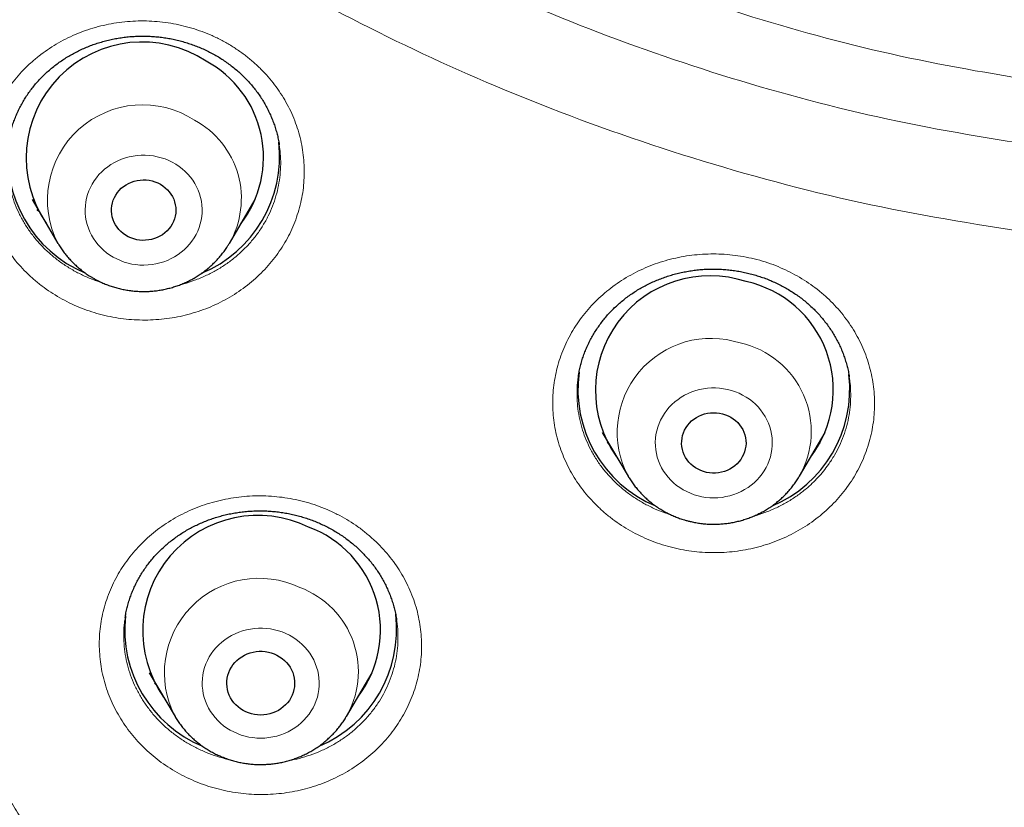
# Model space of a CAD drawing. Header units: millimetres. Extents: x 8 to 436, y 12 to 764.
# Tile 473 of 656: x 216 to 228, y 679 to 689. Entities that reach past the tile are written whole.
import ezdxf

# ---------------------------------------------------------------- set-up
doc = ezdxf.new("R2010")
doc.units = ezdxf.units.MM

msp = doc.modelspace()

# ---------------------------------------------------------------- linework, layer by layer
at = {"color": 7, "linetype": 'Continuous', "lineweight": 30}
for p, q in [((215.8, 686.509), (216.122, 685.962)), ((218.262, 685.962), (218.584, 686.509)), ((218.516, 686.374), (218.49, 686.349)), ((216.123, 685.96), (216.122, 685.962)), ((218.262, 685.962), (218.261, 685.96)), ((222.621, 684.306), (222.62, 684.304)), ((222.919, 683.603), (223.241, 683.056)), ((225.381, 683.056), (225.703, 683.603)), ((225.638, 683.473), (225.61, 683.446)), ((220.35, 681.264), (220.349, 681.267)), ((217.262, 680.603), (217.584, 680.057)), ((219.723, 680.057), (220.045, 680.603))]:
    msp.add_line(p, q, dxfattribs=at)
at = {"color": 252, "linetype": 'Continuous', "lineweight": 0}
for p, q in [((215.89, 686.356), (215.861, 686.384)), ((218.517, 686.376), (218.491, 686.351)), ((223.009, 683.45), (222.983, 683.475)), ((225.64, 683.475), (225.612, 683.449)), ((217.356, 680.443), (217.327, 680.473)), ((219.977, 680.467), (219.948, 680.437))]:
    msp.add_line(p, q, dxfattribs=at)
at = {"color": 252, "linetype": 'Continuous', "lineweight": 0, "flags": 128}
for points in [[(216.812, 685.791), (216.856, 685.768), (216.902, 685.748), (216.949, 685.73), (216.997, 685.716), (217.046, 685.705), (217.096, 685.697), (217.146, 685.692), (217.196, 685.691), (217.247, 685.693), (217.297, 685.698), (217.346, 685.707), (217.395, 685.718), (217.443, 685.733), (217.49, 685.751), (217.535, 685.772), (217.579, 685.795), (217.621, 685.822), (217.66, 685.851), (217.698, 685.883), (217.733, 685.917), (217.766, 685.953), (217.795, 685.991), (217.822, 686.031), (217.846, 686.073), (217.867, 686.116), (217.885, 686.16), (217.899, 686.206), (217.91, 686.252), (217.917, 686.299), (217.922, 686.346), (217.922, 686.393), (217.919, 686.441), (217.913, 686.488), (217.903, 686.534), (217.89, 686.58), (217.873, 686.625), (217.853, 686.668), (217.831, 686.711), (217.805, 686.751), (217.776, 686.79), (217.744, 686.827), (217.71, 686.862), (217.673, 686.894), (217.634, 686.924), (217.593, 686.951), (217.55, 686.976), (217.505, 686.998), (217.459, 687.017), (217.411, 687.032), (217.362, 687.045), (217.313, 687.054), (217.263, 687.061), (217.213, 687.064), (217.162, 687.063), (217.112, 687.06), (217.062, 687.053), (217.013, 687.043), (216.964, 687.03), (216.917, 687.013), (216.871, 686.994), (216.826, 686.972), (216.784, 686.947), (216.743, 686.919), (216.704, 686.889), (216.668, 686.856), (216.634, 686.821), (216.603, 686.783), (216.574, 686.744), (216.549, 686.703), (216.527, 686.661), (216.507, 686.617), (216.491, 686.572), (216.479, 686.526), (216.47, 686.48), (216.464, 686.433), (216.461, 686.385), (216.463, 686.338), (216.467, 686.291), (216.475, 686.244), (216.487, 686.198), (216.502, 686.153), (216.52, 686.108), (216.541, 686.065), (216.566, 686.024), (216.593, 685.984), (216.624, 685.946), (216.657, 685.911), (216.692, 685.877), (216.73, 685.846), (216.77, 685.817), (216.812, 685.791)], [(224.114, 682.811), (224.163, 682.8), (224.212, 682.792), (224.263, 682.787), (224.313, 682.785), (224.363, 682.787), (224.414, 682.792), (224.463, 682.801), (224.512, 682.812), (224.56, 682.827), (224.607, 682.844), (224.652, 682.865), (224.696, 682.889), (224.738, 682.915), (224.778, 682.944), (224.815, 682.975), (224.851, 683.009), (224.883, 683.045), (224.913, 683.084), (224.94, 683.124), (224.964, 683.165), (224.985, 683.208), (225.003, 683.253), (225.017, 683.298), (225.029, 683.344), (225.036, 683.391), (225.04, 683.438), (225.041, 683.486), (225.038, 683.533), (225.032, 683.58), (225.022, 683.627), (225.009, 683.672), (224.993, 683.717), (224.973, 683.761), (224.951, 683.803), (224.925, 683.844), (224.896, 683.883), (224.864, 683.92), (224.83, 683.954), (224.794, 683.987), (224.755, 684.017), (224.713, 684.044), (224.67, 684.069), (224.626, 684.091), (224.58, 684.11), (224.532, 684.126), (224.483, 684.139), (224.434, 684.148), (224.384, 684.155), (224.334, 684.158), (224.283, 684.158), (224.233, 684.154), (224.183, 684.148), (224.134, 684.138), (224.085, 684.125), (224.038, 684.109), (223.992, 684.089), (223.947, 684.067), (223.904, 684.042), (223.864, 684.015), (223.825, 683.984), (223.788, 683.951), (223.754, 683.916), (223.723, 683.879), (223.694, 683.84), (223.669, 683.799), (223.646, 683.757), (223.627, 683.713), (223.611, 683.668), (223.598, 683.623), (223.589, 683.576), (223.583, 683.529), (223.58, 683.482), (223.581, 683.434), (223.586, 683.387), (223.594, 683.34), (223.605, 683.294), (223.62, 683.249), (223.638, 683.205), (223.659, 683.162), (223.684, 683.12), (223.711, 683.08), (223.741, 683.042), (223.774, 683.006), (223.809, 682.973), (223.847, 682.941), (223.887, 682.913), (223.929, 682.886), (223.973, 682.863), (224.019, 682.843), (224.066, 682.825), (224.114, 682.811)], [(218.363, 679.842), (218.409, 679.825), (218.458, 679.811), (218.507, 679.8), (218.556, 679.792), (218.606, 679.787), (218.657, 679.786), (218.707, 679.787), (218.757, 679.792), (218.807, 679.801), (218.856, 679.812), (218.904, 679.827), (218.951, 679.845), (218.996, 679.866), (219.04, 679.889), (219.081, 679.916), (219.121, 679.945), (219.159, 679.976), (219.194, 680.01), (219.227, 680.046), (219.257, 680.085), (219.284, 680.125), (219.308, 680.166), (219.328, 680.209), (219.346, 680.254), (219.361, 680.299), (219.371, 680.345), (219.379, 680.392), (219.383, 680.439), (219.384, 680.487), (219.381, 680.534), (219.375, 680.581), (219.365, 680.628), (219.352, 680.673), (219.335, 680.718), (219.316, 680.762), (219.293, 680.804), (219.267, 680.845), (219.238, 680.884), (219.206, 680.92), (219.172, 680.955), (219.135, 680.988), (219.096, 681.018), (219.055, 681.045), (219.012, 681.07), (218.968, 681.092), (218.921, 681.111), (218.874, 681.126), (218.825, 681.139), (218.776, 681.149), (218.726, 681.155), (218.675, 681.158), (218.625, 681.158), (218.575, 681.154), (218.525, 681.148), (218.476, 681.138), (218.427, 681.124), (218.38, 681.108), (218.334, 681.089), (218.289, 681.067), (218.246, 681.042), (218.205, 681.014), (218.167, 680.984), (218.13, 680.951), (218.096, 680.916), (218.065, 680.879), (218.037, 680.839), (218.011, 680.799), (217.989, 680.756), (217.969, 680.712), (217.953, 680.667), (217.941, 680.622), (217.931, 680.575), (217.926, 680.528), (217.923, 680.481), (217.924, 680.433), (217.929, 680.386), (217.937, 680.339), (217.948, 680.293), (217.963, 680.248), (217.981, 680.204), (218.003, 680.161), (218.027, 680.119), (218.054, 680.079), (218.085, 680.042), (218.117, 680.006), (218.153, 679.972), (218.191, 679.941), (218.231, 679.912), (218.273, 679.886), (218.317, 679.863), (218.363, 679.842)]]:
    msp.add_lwpolyline(points, dxfattribs=at)
at = {"color": 7, "linetype": 'Continuous', "lineweight": 30, "flags": 128}
for points in [[(217.401, 686.7), (217.432, 686.68), (217.461, 686.658), (217.488, 686.633), (217.512, 686.606), (217.533, 686.577), (217.552, 686.546), (217.567, 686.513), (217.579, 686.48), (217.587, 686.445), (217.592, 686.41), (217.594, 686.375), (217.592, 686.339), (217.586, 686.304), (217.577, 686.27), (217.565, 686.237), (217.549, 686.204), (217.53, 686.174), (217.508, 686.145), (217.484, 686.118), (217.457, 686.094), (217.427, 686.071), (217.396, 686.052), (217.362, 686.036), (217.328, 686.022), (217.292, 686.012), (217.255, 686.005), (217.217, 686.001), (217.18, 686), (217.142, 686.003), (217.105, 686.009), (217.069, 686.018), (217.033, 686.031), (216.999, 686.046), (216.967, 686.064), (216.937, 686.086), (216.909, 686.109), (216.884, 686.135), (216.861, 686.164), (216.841, 686.194), (216.824, 686.225), (216.811, 686.258), (216.8, 686.292), (216.794, 686.327), (216.79, 686.363), (216.791, 686.398), (216.794, 686.433), (216.802, 686.468), (216.812, 686.502), (216.826, 686.535), (216.844, 686.566), (216.864, 686.596), (216.887, 686.624), (216.913, 686.65), (216.941, 686.673), (216.972, 686.694), (217.004, 686.712), (217.039, 686.727), (217.074, 686.739), (217.11, 686.747), (217.148, 686.753), (217.185, 686.755), (217.223, 686.754), (217.26, 686.75), (217.297, 686.742), (217.333, 686.731), (217.368, 686.717), (217.401, 686.7)], [(224.419, 683.835), (224.455, 683.824), (224.489, 683.81), (224.522, 683.793), (224.553, 683.773), (224.582, 683.75), (224.609, 683.725), (224.633, 683.698), (224.654, 683.668), (224.672, 683.637), (224.687, 683.605), (224.699, 683.571), (224.707, 683.537), (224.711, 683.501), (224.713, 683.466), (224.71, 683.431), (224.704, 683.396), (224.695, 683.361), (224.682, 683.328), (224.666, 683.296), (224.647, 683.266), (224.625, 683.237), (224.601, 683.21), (224.573, 683.186), (224.544, 683.164), (224.512, 683.145), (224.478, 683.129), (224.443, 683.115), (224.407, 683.105), (224.37, 683.098), (224.333, 683.095), (224.295, 683.094), (224.258, 683.097), (224.221, 683.104), (224.184, 683.113), (224.149, 683.126), (224.115, 683.142), (224.083, 683.16), (224.053, 683.182), (224.026, 683.206), (224, 683.232), (223.978, 683.26), (223.958, 683.291), (223.942, 683.322), (223.928, 683.356), (223.919, 683.39), (223.912, 683.425), (223.909, 683.46), (223.91, 683.495), (223.914, 683.53), (223.921, 683.565), (223.932, 683.599), (223.947, 683.632), (223.964, 683.663), (223.985, 683.693), (224.008, 683.72), (224.034, 683.746), (224.063, 683.769), (224.094, 683.79), (224.126, 683.807), (224.161, 683.822), (224.196, 683.834), (224.233, 683.842), (224.27, 683.847), (224.308, 683.849), (224.345, 683.848), (224.383, 683.843), (224.419, 683.835)], [(218.822, 680.837), (218.857, 680.821), (218.89, 680.802), (218.921, 680.781), (218.95, 680.757), (218.976, 680.73), (219, 680.702), (219.021, 680.671), (219.038, 680.639), (219.053, 680.605), (219.064, 680.571), (219.072, 680.535), (219.076, 680.499), (219.077, 680.463), (219.075, 680.427), (219.068, 680.391), (219.059, 680.356), (219.046, 680.322), (219.03, 680.289), (219.011, 680.257), (218.988, 680.228), (218.963, 680.2), (218.936, 680.175), (218.906, 680.152), (218.874, 680.132), (218.84, 680.114), (218.805, 680.1), (218.768, 680.088), (218.73, 680.08), (218.692, 680.075), (218.654, 680.074), (218.615, 680.075), (218.577, 680.08), (218.539, 680.088), (218.503, 680.1), (218.467, 680.114), (218.433, 680.132), (218.401, 680.152), (218.371, 680.175), (218.344, 680.2), (218.319, 680.228), (218.297, 680.257), (218.277, 680.289), (218.261, 680.322), (218.248, 680.356), (218.239, 680.391), (218.233, 680.427), (218.23, 680.463), (218.231, 680.499), (218.235, 680.535), (218.243, 680.571), (218.254, 680.605), (218.269, 680.639), (218.287, 680.671), (218.307, 680.702), (218.331, 680.73), (218.357, 680.757), (218.386, 680.781), (218.417, 680.802), (218.45, 680.821), (218.485, 680.837), (218.521, 680.85), (218.558, 680.86), (218.596, 680.866), (218.634, 680.87), (218.673, 680.87), (218.711, 680.866), (218.749, 680.86), (218.786, 680.85), (218.822, 680.837)]]:
    msp.add_lwpolyline(points, dxfattribs=at)
at = {"color": 7, "linetype": 'Continuous', "lineweight": 30}
for centre, radius, start, end in [((217.174, 687.027), 1.45, 56.6526, 214.5478), ((217.324, 687.038), 1.364, 322.3507, 61.6931), ((217.074, 687.047), 1.579, 172.2089, 247.2821), ((217.307, 687.05), 1.583, 292.6375, 6.3546), ((224.264, 684.128), 1.431, 71.6082, 215.4283), ((224.418, 684.133), 1.385, 322.9386, 77.6082), ((224.193, 684.142), 1.579, 172.2941, 247.3106), ((224.427, 684.143), 1.582, 292.6396, 6.6253), ((218.62, 681.126), 1.441, 64.0201, 215.0652), ((218.775, 681.133), 1.374, 322.6053, 69.7087), ((218.77, 681.143), 1.581, 292.7934, 6.926), ((218.538, 681.144), 1.583, 173.9369, 247.2501)]:
    msp.add_arc(centre, radius, start, end, dxfattribs=at)
at = {"color": 252, "linetype": 'Continuous', "lineweight": 0}
for centre, radius, start, end in [((217.18, 686.504), 1.189, 57.0069, 207.1112), ((217.299, 686.521), 1.113, 329.8609, 61.6731), ((224.277, 683.605), 1.172, 71.9297, 208.176), ((224.397, 683.615), 1.131, 329.9085, 77.5608), ((218.633, 680.6), 1.182, 64.5513, 207.352), ((218.751, 680.616), 1.122, 328.4595, 69.643)]:
    msp.add_arc(centre, radius, start, end, dxfattribs=at)
at = {"color": 7, "linetype": 'Continuous', "lineweight": 30}
for points, knots in [([(228.82, 667.839), (227.618, 667.945), (225.213, 668.158), (221.655, 668.822), (218.163, 669.733), (214.788, 670.9), (211.549, 672.303), (208.463, 673.927), (205.522, 675.774), (202.745, 677.831), (200.147, 680.088), (197.747, 682.528), (195.557, 685.138), (193.592, 687.902), (191.863, 690.802), (190.383, 693.82), (189.158, 696.939), (188.198, 700.138), (187.508, 703.397), (187.093, 706.698), (186.954, 710.019), (187.093, 713.34), (187.508, 716.641), (188.198, 719.901), (189.158, 723.1), (190.383, 726.218), (191.863, 729.236), (193.592, 732.136), (195.557, 734.9), (197.747, 737.51), (200.147, 739.951), (202.745, 742.207), (205.522, 744.265), (208.463, 746.111), (211.549, 747.735), (214.762, 749.127), (218.08, 750.277), (221.484, 751.179), (224.953, 751.828), (228.466, 752.218), (232, 752.349), (235.534, 752.218), (239.047, 751.828), (242.516, 751.179), (245.92, 750.277), (249.238, 749.127), (252.451, 747.735), (255.537, 746.111), (258.478, 744.265), (261.255, 742.207), (263.853, 739.951), (266.253, 737.51), (268.443, 734.9), (270.408, 732.136), (272.137, 729.236), (273.617, 726.218), (274.842, 723.1), (275.802, 719.901), (276.492, 716.641), (276.907, 713.34), (277.046, 710.019), (276.907, 706.698), (276.492, 703.397), (275.802, 700.138), (274.842, 696.939), (273.617, 693.82), (272.137, 690.802), (270.408, 687.902), (268.443, 685.138), (266.253, 682.528), (263.853, 680.088), (261.255, 677.831), (258.478, 675.774), (255.537, 673.927), (252.451, 672.303), (249.212, 670.9), (245.837, 669.733), (242.345, 668.822), (238.787, 668.158), (236.382, 667.945), (235.18, 667.839)], [0, 0, 0, 0, 0.013106, 0.026212, 0.039318, 0.052424, 0.065212, 0.078, 0.090788, 0.103576, 0.116364, 0.129151, 0.141939, 0.154727, 0.167515, 0.180303, 0.193091, 0.205879, 0.218667, 0.231454, 0.244242, 0.25703, 0.269818, 0.282606, 0.295394, 0.308182, 0.32097, 0.333758, 0.346545, 0.359333, 0.372121, 0.384909, 0.397697, 0.410485, 0.423273, 0.436061, 0.448848, 0.461636, 0.474424, 0.487212, 0.5, 0.512788, 0.525576, 0.538364, 0.551152, 0.563939, 0.576727, 0.589515, 0.602303, 0.615091, 0.627879, 0.640667, 0.653455, 0.666242, 0.67903, 0.691818, 0.704606, 0.717394, 0.730182, 0.74297, 0.755758, 0.768546, 0.781333, 0.794121, 0.806909, 0.819697, 0.832485, 0.845273, 0.858061, 0.870849, 0.883636, 0.896424, 0.909212, 0.922, 0.934788, 0.947576, 0.960682, 0.973788, 0.986894, 1, 1, 1, 1]), ([(215.503, 687.218), (215.503, 687.221), (215.507, 687.247), (215.516, 687.293), (215.531, 687.358), (215.55, 687.423), (215.571, 687.487), (215.596, 687.55), (215.623, 687.612), (215.653, 687.673), (215.686, 687.732), (215.721, 687.79), (215.76, 687.846), (215.8, 687.901), (215.843, 687.954), (215.889, 688.005), (215.938, 688.055), (215.988, 688.103), (216.041, 688.149), (216.096, 688.193), (216.153, 688.234), (216.211, 688.273), (216.271, 688.309), (216.333, 688.344), (216.396, 688.376), (216.461, 688.405), (216.528, 688.432), (216.595, 688.456), (216.664, 688.477), (216.734, 688.496), (216.804, 688.512), (216.875, 688.526), (216.947, 688.536), (217.018, 688.544), (217.091, 688.549), (217.163, 688.551), (217.235, 688.55), (217.308, 688.546), (217.38, 688.54), (217.452, 688.531), (217.524, 688.519), (217.595, 688.504), (217.665, 688.487), (217.734, 688.466), (217.802, 688.443), (217.87, 688.418), (217.936, 688.39), (218, 688.359), (218.064, 688.326), (218.125, 688.291), (218.185, 688.253), (218.243, 688.213), (218.299, 688.17), (218.354, 688.126), (218.406, 688.079), (218.456, 688.031), (218.504, 687.98), (218.549, 687.928), (218.592, 687.874), (218.633, 687.819), (218.67, 687.762), (218.706, 687.703), (218.738, 687.643), (218.768, 687.582), (218.795, 687.52), (218.819, 687.457), (218.84, 687.393), (218.858, 687.328), (218.873, 687.263), (218.882, 687.217), (218.885, 687.193), (218.885, 687.192)], [0, 0, 0, 0, 0.00235, 0.017276, 0.032235, 0.047287, 0.062407, 0.077564, 0.092724, 0.107844, 0.12289, 0.137832, 0.152702, 0.167526, 0.182452, 0.197421, 0.212413, 0.227407, 0.242376, 0.257301, 0.272163, 0.286974, 0.301706, 0.316543, 0.331365, 0.346177, 0.360984, 0.375792, 0.390606, 0.405431, 0.420268, 0.435042, 0.449792, 0.464526, 0.479252, 0.493979, 0.508712, 0.523458, 0.538223, 0.553015, 0.567793, 0.58251, 0.597251, 0.61201, 0.626782, 0.641564, 0.656352, 0.67114, 0.685926, 0.700701, 0.715448, 0.730221, 0.745019, 0.759839, 0.774677, 0.78953, 0.804394, 0.819265, 0.834145, 0.84902, 0.863916, 0.878823, 0.893743, 0.908684, 0.923653, 0.938654, 0.953696, 0.968782, 0.983839, 0.998857, 1, 1, 1, 1]), ([(215.89, 686.356), (215.887, 686.359), (215.877, 686.368), (215.867, 686.378), (215.861, 686.385)], [0, 0, 0, 0, 0.308586, 1, 1, 1, 1]), ([(216.124, 685.96), (216.129, 685.951), (216.145, 685.924), (216.174, 685.882), (216.21, 685.833), (216.248, 685.786), (216.289, 685.741), (216.332, 685.699), (216.378, 685.658), (216.425, 685.62), (216.475, 685.584), (216.521, 685.553), (216.552, 685.535), (216.564, 685.528)], [0, 0, 0, 0, 0.052036, 0.14917, 0.246403, 0.343739, 0.441184, 0.538739, 0.636406, 0.734183, 0.832071, 0.930067, 1, 1, 1, 1]), ([(216.564, 685.528), (216.576, 685.521), (216.606, 685.504), (216.656, 685.48), (216.712, 685.455), (216.77, 685.433), (216.829, 685.414), (216.889, 685.398), (216.95, 685.385), (217.011, 685.374), (217.073, 685.367), (217.135, 685.363), (217.197, 685.362), (217.26, 685.363), (217.322, 685.368), (217.384, 685.376), (217.445, 685.387), (217.506, 685.401), (217.566, 685.418), (217.625, 685.437), (217.683, 685.46), (217.739, 685.485), (217.794, 685.513), (217.848, 685.544), (217.9, 685.578), (217.95, 685.613), (217.998, 685.652), (218.044, 685.692), (218.088, 685.735), (218.13, 685.78), (218.169, 685.827), (218.206, 685.875), (218.236, 685.92), (218.253, 685.949), (218.26, 685.961)], [0, 0, 0, 0, 0.021358, 0.053191, 0.085042, 0.116921, 0.148826, 0.180755, 0.212706, 0.244675, 0.276661, 0.308661, 0.340673, 0.372692, 0.404717, 0.436744, 0.468769, 0.500791, 0.532807, 0.564812, 0.596805, 0.628782, 0.66074, 0.692677, 0.724589, 0.756474, 0.78833, 0.820154, 0.851945, 0.8837, 0.915419, 0.947101, 0.978744, 1, 1, 1, 1]), ([(222.621, 684.306), (222.623, 684.321), (222.629, 684.358), (222.642, 684.416), (222.658, 684.481), (222.678, 684.544), (222.701, 684.607), (222.727, 684.669), (222.756, 684.731), (222.787, 684.791), (222.822, 684.85), (222.859, 684.907), (222.899, 684.963), (222.941, 685.017), (222.985, 685.07), (223.032, 685.12), (223.081, 685.169), (223.133, 685.215), (223.187, 685.26), (223.242, 685.303), (223.3, 685.343), (223.36, 685.381), (223.421, 685.417), (223.484, 685.45), (223.548, 685.481), (223.614, 685.509), (223.681, 685.535), (223.748, 685.557), (223.817, 685.578), (223.887, 685.595), (223.958, 685.61), (224.029, 685.622), (224.101, 685.632), (224.173, 685.638), (224.246, 685.642), (224.318, 685.643), (224.391, 685.641), (224.463, 685.636), (224.535, 685.628), (224.607, 685.618), (224.678, 685.605), (224.749, 685.589), (224.819, 685.57), (224.887, 685.549), (224.955, 685.525), (225.021, 685.499), (225.087, 685.47), (225.151, 685.438), (225.213, 685.404), (225.274, 685.367), (225.333, 685.329), (225.39, 685.288), (225.446, 685.244), (225.499, 685.199), (225.55, 685.152), (225.599, 685.103), (225.645, 685.052), (225.689, 684.999), (225.731, 684.944), (225.77, 684.888), (225.807, 684.83), (225.841, 684.771), (225.872, 684.711), (225.9, 684.65), (225.925, 684.588), (225.948, 684.524), (225.967, 684.46), (225.984, 684.395), (225.996, 684.339), (226.001, 684.305), (226.003, 684.292)], [0, 0, 0, 0, 0.010245, 0.025359, 0.040377, 0.055315, 0.070246, 0.085261, 0.10032, 0.115403, 0.130489, 0.14555, 0.160566, 0.175519, 0.190417, 0.205226, 0.220138, 0.23503, 0.249907, 0.264774, 0.279636, 0.294499, 0.30937, 0.324247, 0.339056, 0.353841, 0.368605, 0.383356, 0.398103, 0.412853, 0.427613, 0.442387, 0.457184, 0.471961, 0.486685, 0.501422, 0.516174, 0.530936, 0.545705, 0.560475, 0.575243, 0.590005, 0.604752, 0.619468, 0.634202, 0.648957, 0.663729, 0.678516, 0.693312, 0.708115, 0.72292, 0.737727, 0.752524, 0.767341, 0.782162, 0.796993, 0.811842, 0.826715, 0.84162, 0.856563, 0.871554, 0.886532, 0.901462, 0.916405, 0.931365, 0.946346, 0.961352, 0.976384, 0.991447, 1, 1, 1, 1]), ([(223.01, 683.449), (223.009, 683.45), (223, 683.458), (222.991, 683.467), (222.983, 683.476)], [0, 0, 0, 0, 0.069471, 1, 1, 1, 1]), ([(223.241, 683.057), (223.25, 683.041), (223.27, 683.009), (223.303, 682.961), (223.34, 682.913), (223.379, 682.867), (223.421, 682.822), (223.465, 682.78), (223.511, 682.74), (223.559, 682.703), (223.609, 682.667), (223.661, 682.634), (223.715, 682.604), (223.77, 682.576), (223.827, 682.552), (223.884, 682.529), (223.938, 682.512), (223.972, 682.502), (223.986, 682.498)], [0, 0, 0, 0, 0.0568849, 0.1204809, 0.1841428, 0.2478736, 0.3116757, 0.3755502, 0.4394978, 0.5035182, 0.5676101, 0.631772, 0.6960014, 0.7602953, 0.8246504, 0.8890627, 0.953528, 1, 1, 1, 1]), ([(223.986, 682.498), (224, 682.495), (224.033, 682.487), (224.087, 682.476), (224.149, 682.466), (224.211, 682.46), (224.273, 682.456), (224.335, 682.456), (224.398, 682.459), (224.46, 682.465), (224.522, 682.473), (224.583, 682.485), (224.643, 682.5), (224.703, 682.518), (224.762, 682.538), (224.819, 682.562), (224.875, 682.588), (224.93, 682.617), (224.983, 682.648), (225.035, 682.683), (225.084, 682.719), (225.132, 682.758), (225.177, 682.799), (225.22, 682.843), (225.261, 682.888), (225.299, 682.935), (225.335, 682.985), (225.362, 683.025), (225.376, 683.05), (225.38, 683.057)], [0, 0, 0, 0, 0.0255121, 0.0639328, 0.1023683, 0.1408227, 0.1792928, 0.2177753, 0.2562671, 0.2947636, 0.3332615, 0.3717572, 0.4102472, 0.448728, 0.4871959, 0.5256474, 0.5640788, 0.6024868, 0.6408678, 0.6792185, 0.7175359, 0.755817, 0.7940593, 0.8322606, 0.8704189, 0.908533, 0.9466019, 0.9846253, 1, 1, 1, 1]), ([(216.961, 681.291), (216.964, 681.31), (216.971, 681.352), (216.986, 681.415), (217.003, 681.48), (217.024, 681.544), (217.047, 681.607), (217.074, 681.669), (217.103, 681.729), (217.135, 681.788), (217.17, 681.846), (217.207, 681.903), (217.248, 681.959), (217.291, 682.013), (217.336, 682.065), (217.384, 682.115), (217.433, 682.163), (217.485, 682.209), (217.539, 682.253), (217.595, 682.295), (217.653, 682.334), (217.713, 682.372), (217.775, 682.407), (217.838, 682.439), (217.902, 682.469), (217.969, 682.497), (218.036, 682.522), (218.104, 682.544), (218.173, 682.564), (218.243, 682.581), (218.314, 682.595), (218.385, 682.606), (218.457, 682.615), (218.53, 682.621), (218.602, 682.624), (218.675, 682.624), (218.747, 682.621), (218.82, 682.616), (218.892, 682.607), (218.964, 682.596), (219.035, 682.583), (219.105, 682.566), (219.175, 682.547), (219.244, 682.525), (219.311, 682.5), (219.378, 682.473), (219.443, 682.443), (219.506, 682.411), (219.568, 682.377), (219.629, 682.34), (219.688, 682.3), (219.745, 682.259), (219.8, 682.215), (219.853, 682.17), (219.903, 682.122), (219.952, 682.072), (219.998, 682.021), (220.042, 681.968), (220.083, 681.913), (220.122, 681.857), (220.158, 681.799), (220.192, 681.74), (220.222, 681.679), (220.25, 681.617), (220.275, 681.555), (220.297, 681.491), (220.316, 681.427), (220.332, 681.362), (220.344, 681.308), (220.348, 681.275), (220.35, 681.264)], [0, 0, 0, 0, 0.013301, 0.028461, 0.043629, 0.058764, 0.073829, 0.088795, 0.103683, 0.11854, 0.133486, 0.148473, 0.163483, 0.178495, 0.193482, 0.208425, 0.223304, 0.23813, 0.252866, 0.267707, 0.28253, 0.297339, 0.31214, 0.326938, 0.34174, 0.356549, 0.371369, 0.386126, 0.400856, 0.415567, 0.430268, 0.444965, 0.459667, 0.47438, 0.489108, 0.503861, 0.518601, 0.533283, 0.54798, 0.562693, 0.577418, 0.592152, 0.606888, 0.621624, 0.636356, 0.651076, 0.665765, 0.680474, 0.695205, 0.709957, 0.724724, 0.739504, 0.754293, 0.769089, 0.783889, 0.798681, 0.813495, 0.828317, 0.843152, 0.858006, 0.872887, 0.887801, 0.902755, 0.917756, 0.93275, 0.947687, 0.962645, 0.977618, 0.992611, 1, 1, 1, 1]), ([(217.355, 680.445), (217.35, 680.45), (217.341, 680.458), (217.332, 680.467), (217.329, 680.471)], [0, 0, 0, 0, 0.5711, 1, 1, 1, 1]), ([(219.975, 680.465), (219.973, 680.462), (219.964, 680.453), (219.955, 680.445), (219.949, 680.439)], [0, 0, 0, 0, 0.276485, 1, 1, 1, 1]), ([(217.584, 680.057), (217.586, 680.053), (217.599, 680.031), (217.624, 679.993), (217.659, 679.944), (217.696, 679.896), (217.737, 679.851), (217.779, 679.807), (217.824, 679.766), (217.871, 679.727), (217.92, 679.69), (217.97, 679.655), (218.023, 679.623), (218.077, 679.594), (218.127, 679.57), (218.16, 679.556), (218.174, 679.55)], [0, 0, 0, 0, 0.019686, 0.096284, 0.172958, 0.249713, 0.326552, 0.403478, 0.480491, 0.557592, 0.634781, 0.712056, 0.789413, 0.866851, 0.944365, 1, 1, 1, 1]), ([(218.174, 679.55), (218.186, 679.545), (218.218, 679.533), (218.271, 679.515), (218.33, 679.498), (218.391, 679.483), (218.452, 679.472), (218.514, 679.464), (218.576, 679.458), (218.638, 679.456), (218.7, 679.457), (218.763, 679.461), (218.825, 679.467), (218.886, 679.477), (218.947, 679.49), (219.007, 679.506), (219.067, 679.525), (219.125, 679.546), (219.182, 679.571), (219.238, 679.598), (219.292, 679.628), (219.344, 679.66), (219.395, 679.695), (219.444, 679.733), (219.491, 679.773), (219.535, 679.815), (219.578, 679.859), (219.618, 679.905), (219.655, 679.953), (219.69, 680.003), (219.712, 680.037), (219.722, 680.055), (219.722, 680.055)], [0, 0, 0, 0, 0.023247, 0.058101, 0.092971, 0.127866, 0.162782, 0.197718, 0.232669, 0.267634, 0.302609, 0.337591, 0.372577, 0.407562, 0.442544, 0.47752, 0.512487, 0.54744, 0.582378, 0.617296, 0.652192, 0.687062, 0.721903, 0.756714, 0.79149, 0.826231, 0.860933, 0.895596, 0.930219, 0.9648, 0.99934, 1, 1, 1, 1])]:
    msp.add_open_spline(points, degree=3, knots=knots, dxfattribs=at)
at = {"color": 252, "linetype": 'Continuous', "lineweight": 0}
for points, knots in [([(228.539, 686.054), (227.824, 686.163), (226.395, 686.381), (224.299, 686.925), (222.312, 687.604), (220.445, 688.414), (218.701, 689.331), (217.039, 690.374), (215.47, 691.537), (214.002, 692.812), (212.646, 694.191), (211.408, 695.666), (210.298, 697.227), (209.322, 698.866), (208.485, 700.571), (207.793, 702.333), (207.251, 704.141), (206.861, 705.983), (206.626, 707.848), (206.547, 709.724), (206.626, 711.601), (206.861, 713.466), (207.251, 715.308), (207.793, 717.115), (208.485, 718.877), (209.322, 720.583), (210.298, 722.221), (211.408, 723.783), (212.646, 725.257), (214.002, 726.637), (215.47, 727.911), (217.039, 729.074), (218.701, 730.117), (220.445, 731.035), (222.26, 731.821), (224.135, 732.471), (226.058, 732.981), (228.018, 733.347), (230.003, 733.568), (232, 733.642), (233.997, 733.568), (235.982, 733.347), (237.942, 732.981), (239.865, 732.471), (241.74, 731.821), (243.555, 731.035), (245.299, 730.117), (246.961, 729.074), (248.53, 727.911), (249.998, 726.637), (251.354, 725.257), (252.592, 723.783), (253.702, 722.221), (254.678, 720.583), (255.515, 718.877), (256.207, 717.115), (256.749, 715.308), (257.139, 713.466), (257.374, 711.601), (257.453, 709.724), (257.374, 707.848), (257.139, 705.983), (256.749, 704.141), (256.207, 702.333), (255.515, 700.571), (254.678, 698.866), (253.702, 697.227), (252.592, 695.666), (251.354, 694.191), (249.998, 692.812), (248.53, 691.537), (246.961, 690.374), (245.299, 689.331), (243.555, 688.414), (241.69, 687.605), (239.708, 686.928), (237.621, 686.385), (236.197, 686.166), (235.486, 686.057)], [0, 0, 0, 0, 0.014209, 0.028417, 0.042626, 0.055696, 0.068766, 0.081836, 0.094907, 0.107977, 0.121047, 0.134117, 0.147187, 0.160257, 0.173327, 0.186398, 0.199468, 0.212538, 0.225608, 0.238678, 0.251748, 0.264818, 0.277889, 0.290959, 0.304029, 0.317099, 0.330169, 0.343239, 0.356309, 0.36938, 0.38245, 0.39552, 0.40859, 0.42166, 0.43473, 0.447801, 0.460871, 0.473941, 0.487011, 0.500081, 0.513151, 0.526221, 0.539292, 0.552362, 0.565432, 0.578502, 0.591572, 0.604642, 0.617712, 0.630783, 0.643853, 0.656923, 0.669993, 0.683063, 0.696133, 0.709203, 0.722274, 0.735344, 0.748414, 0.761484, 0.774554, 0.787624, 0.800695, 0.813765, 0.826835, 0.839905, 0.852975, 0.866045, 0.879115, 0.892186, 0.905256, 0.918326, 0.931396, 0.944466, 0.957536, 0.971691, 0.985845, 1, 1, 1, 1]), ([(235.401, 687.141), (236.068, 687.246), (237.402, 687.455), (239.359, 687.967), (241.226, 688.606), (242.991, 689.372), (244.65, 690.245), (246.23, 691.237), (247.723, 692.343), (249.119, 693.556), (250.41, 694.867), (251.587, 696.27), (252.643, 697.755), (253.572, 699.314), (254.367, 700.936), (255.025, 702.612), (255.541, 704.331), (255.912, 706.083), (256.136, 707.857), (256.21, 709.642), (256.136, 711.427), (255.912, 713.201), (255.541, 714.953), (255.025, 716.673), (254.367, 718.349), (253.572, 719.971), (252.643, 721.529), (251.587, 723.015), (250.41, 724.418), (249.119, 725.729), (247.723, 726.942), (246.23, 728.048), (244.65, 729.04), (242.991, 729.913), (241.265, 730.661), (239.481, 731.279), (237.652, 731.764), (235.787, 732.113), (233.9, 732.323), (232, 732.393), (230.1, 732.323), (228.213, 732.113), (226.348, 731.764), (224.519, 731.279), (222.735, 730.661), (221.009, 729.913), (219.35, 729.04), (217.769, 728.048), (216.277, 726.942), (214.881, 725.729), (213.59, 724.418), (212.413, 723.015), (211.357, 721.529), (210.428, 719.971), (209.633, 718.349), (208.975, 716.673), (208.459, 714.953), (208.088, 713.201), (207.864, 711.427), (207.79, 709.642), (207.864, 707.857), (208.088, 706.083), (208.459, 704.331), (208.975, 702.612), (209.633, 700.936), (210.428, 699.314), (211.357, 697.755), (212.413, 696.27), (213.59, 694.867), (214.881, 693.556), (216.277, 692.343), (217.769, 691.237), (219.35, 690.245), (221.009, 689.372), (222.774, 688.606), (224.641, 687.967), (226.598, 687.455), (227.933, 687.246), (228.6, 687.141)], [0, 0, 0, 0, 0.013976, 0.027953, 0.041929, 0.055017, 0.068105, 0.081192, 0.09428, 0.107368, 0.120455, 0.133543, 0.146631, 0.159719, 0.172806, 0.185894, 0.198982, 0.212069, 0.225157, 0.238245, 0.251332, 0.26442, 0.277508, 0.290595, 0.303683, 0.316771, 0.329859, 0.342946, 0.356034, 0.369122, 0.382209, 0.395297, 0.408385, 0.421472, 0.43456, 0.447648, 0.460736, 0.473823, 0.486911, 0.499999, 0.513086, 0.526174, 0.539262, 0.552349, 0.565437, 0.578525, 0.591612, 0.6047, 0.617788, 0.630876, 0.643963, 0.657051, 0.670139, 0.683226, 0.696314, 0.709402, 0.722489, 0.735577, 0.748665, 0.761753, 0.77484, 0.787928, 0.801016, 0.814103, 0.827191, 0.840279, 0.853366, 0.866454, 0.879542, 0.892629, 0.905717, 0.918805, 0.931893, 0.94498, 0.958068, 0.972045, 0.986023, 1, 1, 1, 1]), ([(228.635, 687.943), (228.007, 688.044), (226.75, 688.246), (224.906, 688.732), (223.137, 689.34), (221.453, 690.069), (219.861, 690.907), (218.345, 691.859), (216.912, 692.92), (215.573, 694.084), (214.334, 695.343), (213.205, 696.689), (212.192, 698.114), (211.3, 699.61), (210.537, 701.166), (209.905, 702.775), (209.41, 704.424), (209.054, 706.106), (208.84, 707.808), (208.768, 709.521), (208.84, 711.234), (209.054, 712.936), (209.41, 714.617), (209.905, 716.267), (210.537, 717.875), (211.3, 719.432), (212.192, 720.927), (213.205, 722.353), (214.334, 723.699), (215.573, 724.957), (216.912, 726.121), (218.345, 727.182), (219.861, 728.135), (221.453, 728.972), (223.11, 729.69), (224.821, 730.283), (226.577, 730.748), (228.366, 731.083), (230.177, 731.284), (232, 731.352), (233.823, 731.284), (235.634, 731.083), (237.423, 730.748), (239.179, 730.283), (240.89, 729.69), (242.547, 728.972), (244.139, 728.135), (245.655, 727.182), (247.088, 726.121), (248.427, 724.957), (249.666, 723.699), (250.795, 722.353), (251.808, 720.927), (252.7, 719.432), (253.463, 717.875), (254.095, 716.267), (254.59, 714.617), (254.946, 712.936), (255.16, 711.234), (255.232, 709.521), (255.16, 707.808), (254.946, 706.106), (254.59, 704.424), (254.095, 702.775), (253.463, 701.166), (252.7, 699.61), (251.808, 698.114), (250.795, 696.689), (249.666, 695.343), (248.427, 694.084), (247.088, 692.92), (245.655, 691.859), (244.139, 690.907), (242.547, 690.069), (240.861, 689.338), (239.086, 688.73), (237.234, 688.242), (235.972, 688.04), (235.34, 687.939)], [0, 0, 0, 0, 0.013748, 0.027497, 0.041245, 0.05435, 0.067455, 0.080559, 0.093664, 0.106769, 0.119873, 0.132978, 0.146083, 0.159188, 0.172292, 0.185397, 0.198502, 0.211606, 0.224711, 0.237816, 0.250921, 0.264025, 0.27713, 0.290235, 0.30334, 0.316444, 0.329549, 0.342654, 0.355758, 0.368863, 0.381968, 0.395073, 0.408177, 0.421282, 0.434387, 0.447492, 0.460596, 0.473701, 0.486806, 0.49991, 0.513015, 0.52612, 0.539225, 0.552329, 0.565434, 0.578539, 0.591643, 0.604748, 0.617853, 0.630958, 0.644062, 0.657167, 0.670272, 0.683377, 0.696481, 0.709586, 0.722691, 0.735795, 0.7489, 0.762005, 0.77511, 0.788214, 0.801319, 0.814424, 0.827528, 0.840633, 0.853738, 0.866843, 0.879947, 0.893052, 0.906157, 0.919262, 0.932366, 0.945471, 0.958576, 0.972384, 0.986192, 1, 1, 1, 1]), ([(216.144, 685.284), (216.106, 685.307), (216.03, 685.352), (215.922, 685.429), (215.82, 685.512), (215.724, 685.601), (215.634, 685.696), (215.552, 685.797), (215.477, 685.902), (215.41, 686.012), (215.351, 686.126), (215.3, 686.243), (215.258, 686.363), (215.224, 686.485), (215.2, 686.609), (215.184, 686.735), (215.178, 686.86), (215.18, 686.986), (215.192, 687.112), (215.213, 687.236), (215.243, 687.359), (215.282, 687.48), (215.329, 687.597), (215.386, 687.712), (215.45, 687.823), (215.522, 687.929), (215.601, 688.031), (215.688, 688.127), (215.782, 688.217), (215.883, 688.302), (215.989, 688.38), (216.1, 688.451), (216.217, 688.515), (216.338, 688.571), (216.463, 688.62), (216.591, 688.661), (216.722, 688.693), (216.854, 688.717), (216.989, 688.733), (217.125, 688.741), (217.26, 688.74), (217.396, 688.73), (217.53, 688.712), (217.663, 688.685), (217.794, 688.651), (217.922, 688.608), (218.048, 688.557), (218.171, 688.497), (218.292, 688.428), (218.405, 688.352), (218.512, 688.271), (218.611, 688.184), (218.703, 688.091), (218.789, 687.993), (218.867, 687.89), (218.938, 687.782), (219.001, 687.67), (219.055, 687.554), (219.102, 687.435), (219.139, 687.314), (219.167, 687.191), (219.187, 687.066), (219.197, 686.94), (219.198, 686.814), (219.191, 686.689), (219.174, 686.564), (219.147, 686.44), (219.112, 686.318), (219.069, 686.199), (219.017, 686.083), (218.956, 685.971), (218.887, 685.863), (218.811, 685.759), (218.727, 685.66), (218.636, 685.567), (218.539, 685.48), (218.435, 685.399), (218.326, 685.325), (218.212, 685.258), (218.093, 685.198), (217.969, 685.146), (217.843, 685.102), (217.713, 685.066), (217.58, 685.037), (217.447, 685.018), (217.312, 685.007), (217.176, 685.004), (217.04, 685.01), (216.905, 685.024), (216.772, 685.047), (216.64, 685.078), (216.511, 685.118), (216.384, 685.165), (216.261, 685.22), (216.183, 685.263), (216.144, 685.284)], [0, 0, 0, 0, 0.010691, 0.021418, 0.032158, 0.042885, 0.053576, 0.064281, 0.075022, 0.085775, 0.096517, 0.107221, 0.11793, 0.128676, 0.139433, 0.150179, 0.160887, 0.171603, 0.182354, 0.193119, 0.203871, 0.214586, 0.225307, 0.236065, 0.246835, 0.257593, 0.268315, 0.279039, 0.2898, 0.300574, 0.311335, 0.322059, 0.332782, 0.343542, 0.354314, 0.365073, 0.375796, 0.386514, 0.397269, 0.408035, 0.41879, 0.429508, 0.440219, 0.450967, 0.461727, 0.472474, 0.483186, 0.494337, 0.505502, 0.516653, 0.52736, 0.538103, 0.548859, 0.559602, 0.570309, 0.581016, 0.591759, 0.602515, 0.613258, 0.623965, 0.634675, 0.645422, 0.656182, 0.666929, 0.67764, 0.688357, 0.699111, 0.709878, 0.720631, 0.731349, 0.742072, 0.752831, 0.763603, 0.774362, 0.785085, 0.795809, 0.80657, 0.817344, 0.828105, 0.838829, 0.849551, 0.860309, 0.87108, 0.881838, 0.89256, 0.903276, 0.914028, 0.924793, 0.935545, 0.946261, 0.956984, 0.967744, 0.978517, 0.989277, 1, 1, 1, 1]), ([(215.503, 687.216), (215.498, 687.179), (215.486, 687.097), (215.483, 686.971), (215.491, 686.837), (215.511, 686.706), (215.543, 686.574), (215.586, 686.447), (215.641, 686.323), (215.707, 686.204), (215.784, 686.09), (215.871, 685.982), (215.967, 685.882), (216.071, 685.79), (216.183, 685.705), (216.265, 685.656), (216.306, 685.631)], [0, 0, 0, 0, 0.060278, 0.133871, 0.204829, 0.277054, 0.349279, 0.422815, 0.493735, 0.565922, 0.638109, 0.711608, 0.782432, 0.854518, 0.926605, 1, 1, 1, 1]), ([(217.656, 685.45), (217.668, 685.453), (217.727, 685.466), (217.83, 685.501), (217.961, 685.554), (218.087, 685.618), (218.206, 685.692), (218.32, 685.775), (218.424, 685.867), (218.52, 685.966), (218.606, 686.072), (218.683, 686.185), (218.749, 686.304), (218.803, 686.428), (218.846, 686.555), (218.878, 686.686), (218.897, 686.818), (218.905, 686.952), (218.901, 687.076), (218.89, 687.156), (218.884, 687.192)], [0, 0, 0, 0, 0.015127, 0.07371, 0.13336, 0.190938, 0.248916, 0.308154, 0.367828, 0.425406, 0.483383, 0.54262, 0.602292, 0.659846, 0.718428, 0.777011, 0.836658, 0.894178, 0.952726, 1, 1, 1, 1]), ([(223.767, 682.173), (223.724, 682.185), (223.637, 682.209), (223.511, 682.256), (223.389, 682.31), (223.271, 682.372), (223.157, 682.44), (223.049, 682.516), (222.946, 682.599), (222.85, 682.688), (222.76, 682.782), (222.677, 682.882), (222.601, 682.986), (222.534, 683.096), (222.474, 683.209), (222.423, 683.326), (222.38, 683.445), (222.346, 683.567), (222.321, 683.691), (222.305, 683.816), (222.298, 683.942), (222.301, 684.067), (222.312, 684.193), (222.333, 684.317), (222.362, 684.44), (222.401, 684.561), (222.448, 684.679), (222.503, 684.793), (222.567, 684.904), (222.639, 685.011), (222.718, 685.113), (222.805, 685.21), (222.898, 685.301), (222.998, 685.386), (223.104, 685.464), (223.216, 685.536), (223.332, 685.6), (223.453, 685.657), (223.577, 685.707), (223.705, 685.748), (223.836, 685.781), (223.969, 685.807), (224.103, 685.823), (224.239, 685.831), (224.374, 685.831), (224.51, 685.822), (224.646, 685.805), (224.782, 685.778), (224.918, 685.743), (225.049, 685.699), (225.175, 685.647), (225.295, 685.589), (225.411, 685.523), (225.522, 685.45), (225.627, 685.371), (225.727, 685.285), (225.819, 685.193), (225.905, 685.095), (225.984, 684.992), (226.055, 684.885), (226.118, 684.774), (226.173, 684.659), (226.22, 684.54), (226.258, 684.419), (226.287, 684.296), (226.307, 684.172), (226.317, 684.046), (226.319, 683.92), (226.312, 683.794), (226.295, 683.67), (226.27, 683.546), (226.235, 683.425), (226.192, 683.305), (226.14, 683.189), (226.08, 683.076), (226.012, 682.968), (225.935, 682.864), (225.852, 682.765), (225.761, 682.671), (225.664, 682.583), (225.561, 682.502), (225.452, 682.427), (225.338, 682.36), (225.219, 682.299), (225.096, 682.246), (224.969, 682.202), (224.84, 682.165), (224.707, 682.136), (224.574, 682.116), (224.439, 682.104), (224.303, 682.1), (224.167, 682.105), (224.032, 682.119), (223.898, 682.141), (223.811, 682.162), (223.767, 682.173)], [0, 0, 0, 0, 0.010691, 0.021418, 0.032158, 0.042885, 0.053576, 0.064281, 0.075022, 0.085775, 0.096517, 0.107221, 0.11793, 0.128676, 0.139433, 0.150179, 0.160887, 0.171603, 0.182354, 0.193119, 0.203871, 0.214586, 0.225307, 0.236065, 0.246835, 0.257593, 0.268315, 0.279039, 0.2898, 0.300574, 0.311335, 0.322059, 0.332782, 0.343542, 0.354314, 0.365073, 0.375796, 0.386514, 0.397269, 0.408035, 0.41879, 0.429508, 0.440219, 0.450967, 0.461727, 0.472474, 0.483186, 0.494337, 0.505502, 0.516653, 0.52736, 0.538103, 0.548859, 0.559602, 0.570309, 0.581016, 0.591759, 0.602515, 0.613258, 0.623965, 0.634675, 0.645422, 0.656182, 0.666929, 0.67764, 0.688357, 0.699111, 0.709878, 0.720631, 0.731349, 0.742072, 0.752831, 0.763603, 0.774362, 0.785085, 0.795809, 0.80657, 0.817344, 0.828105, 0.838829, 0.849551, 0.860309, 0.87108, 0.881838, 0.89256, 0.903276, 0.914028, 0.924793, 0.935545, 0.946261, 0.956984, 0.967744, 0.978517, 0.989277, 1, 1, 1, 1]), ([(216.306, 685.631), (216.306, 685.631), (216.347, 685.607), (216.43, 685.564), (216.551, 685.512), (216.633, 685.486), (216.668, 685.475)], [0, 0, 0, 0, 0.001905, 0.35644, 0.717322, 1, 1, 1, 1]), ([(222.62, 684.304), (222.62, 684.301), (222.61, 684.253), (222.604, 684.161), (222.602, 684.027), (222.612, 683.895), (222.635, 683.763), (222.67, 683.633), (222.717, 683.506), (222.774, 683.384), (222.843, 683.266), (222.922, 683.154), (223.011, 683.049), (223.109, 682.951), (223.216, 682.861), (223.331, 682.779), (223.452, 682.707), (223.579, 682.645), (223.688, 682.6), (223.756, 682.58), (223.778, 682.573)], [0, 0, 0, 0, 0.004302, 0.065884, 0.125687, 0.185489, 0.246144, 0.307682, 0.367284, 0.427303, 0.487803, 0.549293, 0.608864, 0.669092, 0.72932, 0.790779, 0.850268, 0.910412, 0.970557, 1, 1, 1, 1]), ([(224.81, 682.559), (224.821, 682.561), (224.879, 682.576), (224.98, 682.612), (225.11, 682.669), (225.234, 682.735), (225.353, 682.812), (225.455, 682.89), (225.541, 682.967), (225.613, 683.04), (225.68, 683.118), (225.75, 683.21), (225.818, 683.315), (225.881, 683.435), (225.932, 683.559), (225.973, 683.687), (226.002, 683.819), (226.018, 683.951), (226.022, 684.084), (226.017, 684.198), (226.006, 684.267), (226.002, 684.292)], [0, 0, 0, 0, 0.014113, 0.074634, 0.133487, 0.192339, 0.252033, 0.312598, 0.35662, 0.400642, 0.445368, 0.490094, 0.550683, 0.60956, 0.668437, 0.728154, 0.788741, 0.847594, 0.906447, 0.96614, 1, 1, 1, 1]), ([(217.849, 679.241), (217.808, 679.259), (217.726, 679.294), (217.608, 679.356), (217.494, 679.426), (217.385, 679.502), (217.283, 679.584), (217.187, 679.673), (217.097, 679.768), (217.014, 679.868), (216.939, 679.973), (216.871, 680.083), (216.812, 680.196), (216.761, 680.313), (216.718, 680.433), (216.684, 680.555), (216.659, 680.678), (216.644, 680.803), (216.637, 680.929), (216.639, 681.055), (216.651, 681.181), (216.672, 681.305), (216.701, 681.427), (216.74, 681.548), (216.788, 681.666), (216.843, 681.78), (216.907, 681.891), (216.979, 681.997), (217.059, 682.099), (217.146, 682.195), (217.24, 682.286), (217.34, 682.371), (217.446, 682.449), (217.558, 682.52), (217.675, 682.584), (217.796, 682.641), (217.92, 682.69), (218.049, 682.73), (218.18, 682.763), (218.313, 682.788), (218.448, 682.804), (218.583, 682.812), (218.719, 682.811), (218.855, 682.801), (218.989, 682.784), (219.122, 682.758), (219.255, 682.723), (219.386, 682.679), (219.516, 682.626), (219.639, 682.566), (219.757, 682.499), (219.868, 682.426), (219.973, 682.346), (220.072, 682.259), (220.165, 682.167), (220.251, 682.069), (220.33, 681.966), (220.401, 681.859), (220.464, 681.747), (220.519, 681.632), (220.565, 681.513), (220.603, 681.392), (220.631, 681.269), (220.651, 681.144), (220.662, 681.019), (220.664, 680.893), (220.656, 680.768), (220.639, 680.643), (220.613, 680.519), (220.579, 680.398), (220.535, 680.279), (220.483, 680.163), (220.422, 680.05), (220.354, 679.942), (220.278, 679.838), (220.194, 679.739), (220.103, 679.646), (220.005, 679.559), (219.902, 679.478), (219.793, 679.403), (219.678, 679.336), (219.559, 679.276), (219.435, 679.224), (219.309, 679.179), (219.179, 679.143), (219.047, 679.115), (218.913, 679.095), (218.777, 679.084), (218.641, 679.081), (218.505, 679.086), (218.37, 679.1), (218.236, 679.123), (218.104, 679.154), (217.974, 679.192), (217.89, 679.225), (217.849, 679.241)], [0, 0, 0, 0, 0.010685, 0.021407, 0.032141, 0.042863, 0.053549, 0.06425, 0.074987, 0.085737, 0.096475, 0.107176, 0.117882, 0.128626, 0.139381, 0.150124, 0.160831, 0.171547, 0.182299, 0.193063, 0.203816, 0.214531, 0.225255, 0.236016, 0.246789, 0.257549, 0.268274, 0.279002, 0.289767, 0.300544, 0.311309, 0.322037, 0.332763, 0.343526, 0.354302, 0.365065, 0.375791, 0.38651, 0.397266, 0.408034, 0.41879, 0.429509, 0.440219, 0.450965, 0.461724, 0.472471, 0.483181, 0.494326, 0.505486, 0.516632, 0.527336, 0.538076, 0.548829, 0.55957, 0.570274, 0.580977, 0.591718, 0.60247, 0.613211, 0.623914, 0.634624, 0.645369, 0.656128, 0.666873, 0.677583, 0.688301, 0.699056, 0.709824, 0.720579, 0.731297, 0.742023, 0.752786, 0.763561, 0.774323, 0.785049, 0.795777, 0.806542, 0.81732, 0.828085, 0.838813, 0.849537, 0.860299, 0.871072, 0.881833, 0.892558, 0.903274, 0.914027, 0.924793, 0.935546, 0.946262, 0.956985, 0.967745, 0.978517, 0.989277, 1, 1, 1, 1]), ([(216.962, 681.291), (216.959, 681.271), (216.948, 681.206), (216.942, 681.097), (216.945, 680.963), (216.961, 680.83), (216.988, 680.698), (217.027, 680.571), (217.078, 680.445), (217.14, 680.324), (217.213, 680.208), (217.296, 680.099), (217.389, 679.996), (217.49, 679.9), (217.6, 679.813), (217.717, 679.735), (217.841, 679.665), (217.929, 679.627), (217.973, 679.608)], [0, 0, 0, 0, 0.0300138, 0.0946988, 0.1593837, 0.2252427, 0.2887276, 0.3533451, 0.4179625, 0.4837529, 0.5471918, 0.6117635, 0.6763352, 0.7420801, 0.8054207, 0.8698907, 0.9343607, 1, 1, 1, 1]), ([(218.98, 679.499), (219.021, 679.507), (219.063, 679.514), (219.15, 679.536), (219.24, 679.562), (219.373, 679.611), (219.503, 679.672), (219.626, 679.742), (219.741, 679.821), (219.848, 679.909), (219.948, 680.006), (220.039, 680.11), (220.119, 680.22), (220.189, 680.336), (220.248, 680.458), (220.296, 680.585), (220.332, 680.713), (220.356, 680.844), (220.368, 680.978), (220.367, 681.112), (220.36, 681.208), (220.351, 681.258), (220.35, 681.264)], [0, 0, 0, 0, 0.0485931, 0.048883, 0.1033969, 0.15829, 0.2143783, 0.2708794, 0.3254246, 0.3803488, 0.4364676, 0.492999, 0.5475428, 0.602465, 0.6585801, 0.7151075, 0.7696198, 0.8245098, 0.8805913, 0.9370846, 0.9915514, 1, 1, 1, 1]), ([(214.795, 679.623), (214.795, 679.623), (214.836, 679.603), (214.914, 679.56), (215.027, 679.489), (215.134, 679.411), (215.235, 679.327), (215.33, 679.237), (215.418, 679.141), (215.499, 679.04), (215.573, 678.933), (215.639, 678.823), (215.696, 678.709), (215.746, 678.592), (215.786, 678.472), (215.818, 678.35), (215.841, 678.226), (215.855, 678.101), (215.859, 677.976), (215.855, 677.85), (215.841, 677.725), (215.818, 677.601), (215.787, 677.48), (215.746, 677.36), (215.697, 677.243), (215.639, 677.13), (215.574, 677.02), (215.5, 676.915), (215.419, 676.815), (215.33, 676.721), (215.235, 676.631), (215.134, 676.548), (215.026, 676.472), (214.914, 676.403), (214.796, 676.341), (214.674, 676.286), (214.548, 676.239), (214.419, 676.201), (214.288, 676.17), (214.154, 676.148), (214.019, 676.134), (213.884, 676.128), (213.748, 676.131), (213.613, 676.143), (213.478, 676.163), (213.346, 676.191), (213.215, 676.227), (213.086, 676.272), (212.959, 676.326), (212.835, 676.388), (212.717, 676.458), (212.606, 676.534), (212.503, 676.615), (212.405, 676.703), (212.313, 676.796), (212.229, 676.895), (212.152, 676.999), (212.083, 677.108), (212.022, 677.22), (211.969, 677.336), (211.924, 677.455), (211.889, 677.576), (211.862, 677.699), (211.844, 677.824), (211.835, 677.949), (211.836, 678.075), (211.845, 678.2), (211.864, 678.324), (211.892, 678.447), (211.929, 678.568), (211.974, 678.686), (212.028, 678.8), (212.09, 678.912), (212.16, 679.019), (212.238, 679.121), (212.323, 679.219), (212.416, 679.31), (212.515, 679.396), (212.62, 679.475), (212.73, 679.547), (212.845, 679.613), (212.965, 679.671), (213.09, 679.721), (213.217, 679.763), (213.348, 679.798), (213.48, 679.824), (213.615, 679.841), (213.75, 679.85), (213.886, 679.851), (214.022, 679.843), (214.156, 679.827), (214.289, 679.803), (214.42, 679.77), (214.549, 679.729), (214.674, 679.681), (214.755, 679.643), (214.795, 679.623)], [0, 0, 0, 0, 0.0001435, 0.0108405, 0.0215741, 0.0323201, 0.0430538, 0.0537508, 0.0644476, 0.0751809, 0.0859266, 0.09666, 0.1073568, 0.118061, 0.1288017, 0.1395548, 0.1502955, 0.1609998, 0.1717159, 0.1824684, 0.1932334, 0.203986, 0.2147021, 0.2254293, 0.236193, 0.2469692, 0.257733, 0.2684601, 0.2791928, 0.2899621, 0.3007439, 0.3115132, 0.3222458, 0.3329759, 0.3437428, 0.3545221, 0.3652889, 0.3760189, 0.3867396, 0.397497, 0.4082667, 0.4190241, 0.4297447, 0.4404531, 0.4511982, 0.4619556, 0.4727007, 0.4834091, 0.4945485, 0.5057016, 0.5168411, 0.5275417, 0.5382789, 0.5490285, 0.5597658, 0.5704664, 0.5811668, 0.5919036, 0.6026528, 0.6133897, 0.6240901, 0.6347978, 0.6455419, 0.6562985, 0.6670426, 0.6777503, 0.6884702, 0.6992266, 0.7099954, 0.7207519, 0.7314717, 0.7422014, 0.7529677, 0.7637464, 0.7745127, 0.7852423, 0.7959751, 0.8067445, 0.8175264, 0.8282958, 0.8390285, 0.8497563, 0.8605208, 0.8712977, 0.8820621, 0.8927898, 0.9035067, 0.9142603, 0.9250263, 0.9357798, 0.9464966, 0.957173, 0.9678858, 0.9786109, 0.9893236, 1, 1, 1, 1]), ([(217.973, 679.608), (217.974, 679.608), (218.017, 679.59), (218.107, 679.558), (218.205, 679.529), (218.259, 679.518), (218.266, 679.517)], [0, 0, 0, 0, 0.002786, 0.461997, 0.92943, 1, 1, 1, 1])]:
    msp.add_open_spline(points, degree=3, knots=knots, dxfattribs=at)

doc.saveas('drawing.dxf')
